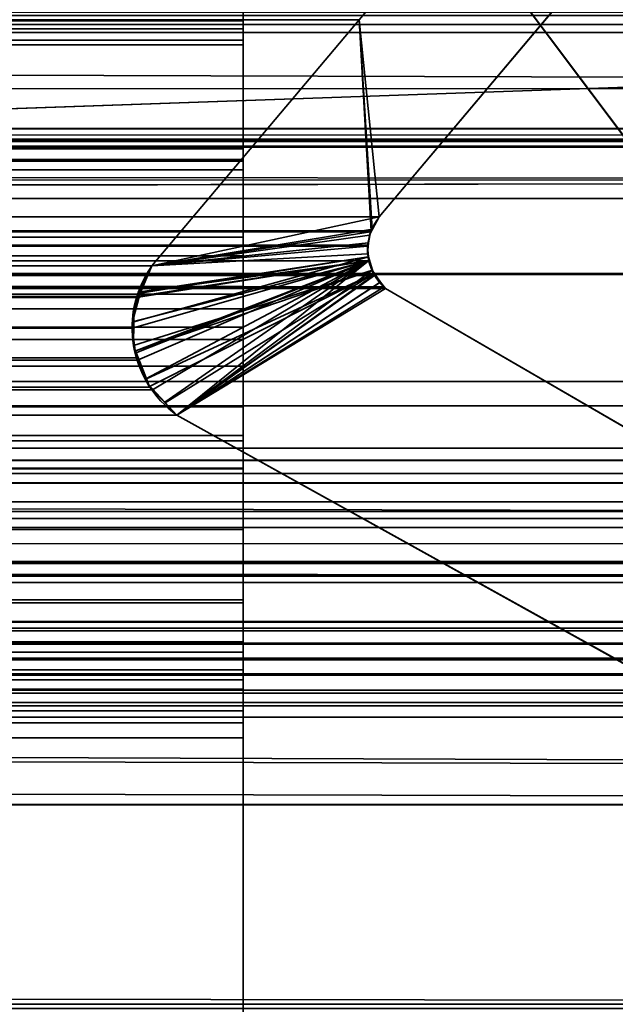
# Model space of a CAD drawing. Header units: millimetres. Extents: x -488 to 6688, y -115 to 115.
# Tile 375 of 656: x 297.07 to 299.55, y -4.06 to 0.05. Entities that reach past the tile are written whole.
import ezdxf

# ---------------------------------------------------------------- set-up
doc = ezdxf.new("R2010")
doc.units = ezdxf.units.MM
doc.layers.add('151', color=7, linetype='Continuous', true_color=0xffffff)

# ---------------------------------------------------------------- blocks, each defined once
blk = doc.blocks.new('UG_SURFACE_001')
at = {"layer": '151', "color": 252, "linetype": 'Continuous', "lineweight": 35}
for points in [[(487.5, -15, 2194.2501), (487.5, 115, 2194.2501), (-487.5, 115, 2194.2501), (-487.5, -15, 2194.2501)], [(-337.5, -15, 2044.25), (-337.5, 115, 2044.25), (337.5, 115, 2044.25), (337.5, -15, 2044.25)]]:
    blk.add_3dface(points, dxfattribs=at)
blk = doc.blocks.new('UG_SURFACE_007')
at = {"layer": '151', "color": 35, "linetype": 'Continuous', "lineweight": 35}
for points in [[(-308, -2), (-306, 0, 2), (306, 0, 2), (308, -2)], [(306.5, -8, 2017), (306, 0, 2017), (-306, 0, 2017), (-306.5, -8, 2017)], [(-306, 0, 2017), (306, 0, 2017), (306, 0, 2), (-306, 0, 2)], [(-308, -2), (306.5, -8), (-306.5, -8)], [(306.5, -8), (-308, -2), (308, -2)]]:
    blk.add_3dface(points, dxfattribs=at)
blk = doc.blocks.new('UG_SURFACE_025')
at = {"layer": '151', "color": 252, "linetype": 'Continuous', "lineweight": 35}
for points in [[(307.1372, 0.6349, 2017), (295.0085, 0.2114, 2017), (295.0295, -0.3882, 2017), (307.1581, 0.0353, 2017)], [(307.1581, 0.0353, 2), (295.0295, -0.3882, 2), (295.0085, 0.2114, 2), (307.1372, 0.6349, 2)], [(307.1581, 0.0353, 2017), (295.0295, -0.3882, 2017), (295.0295, -0.3882, 2), (307.1581, 0.0353, 2)]]:
    blk.add_3dface(points, dxfattribs=at)
blk = doc.blocks.new('UG_SURFACE_047')
at = {"layer": '151', "color": 7, "linetype": 'Continuous', "lineweight": 35}
for points in [[(312.1642, -0.2241, 2019.4142), (-312.175, 1.6459, 2019.4249), (-312.1673, -0.6973, 2019.4173)], [(312.1642, -0.2241, 2019.4142), (312.175, 1.6459, 2019.4249), (-312.175, 1.6459, 2019.4249)], [(299.0372, 0.7131, 2006.2871), (298.485, 0.0529, 2005.7349), (-298.485, 0.0529, 2005.7349), (-299.0372, 0.7131, 2006.2871)], [(298.485, 0.0529, 2005.7349), (299.0372, 0.7131, 2006.2871), (299.5073, 0.345, 2006.7573), (298.5689, -0.7697, 2005.8188)], [(-299.5073, 0.345, 2006.7573), (-298.5689, -0.7697, 2005.8188), (298.5689, -0.7697, 2005.8188), (299.5073, 0.345, 2006.7573)], [(308.5515, 0.1329, 2015.8014), (310.0084, -0.4009, 2017.2584), (-310.0084, -0.4009, 2017.2584), (-308.5515, 0.1329, 2015.8014)], [(-308.3325, 0.0564, 2015.5826), (308.3143, 0.0331, 2015.5642), (308.3673, 0.085, 2015.6174)], [(-308.3325, 0.0564, 2015.5826), (-308.3143, 0.0331, 2015.5642), (308.3143, 0.0331, 2015.5642)], [(305.5759, -1.0068, 2012.826), (-305.5759, -1.0068, 2012.826), (-307.2803, 0.071, 2014.5304), (307.2803, 0.071, 2014.5304)], [(298.485, 0.0529, 2005.7349), (297.6192, -0.975, 2004.8692), (-297.6192, -0.975, 2004.8692), (-298.485, 0.0529, 2005.7349)], [(298.5348, -0.8278, 2005.7847), (298.5323, -0.8321, 2005.7824), (297.6192, -0.975, 2004.8692), (298.485, 0.0529, 2005.7349)], [(298.485, 0.0529, 2005.7349), (298.5689, -0.7697, 2005.8188), (298.5348, -0.8278, 2005.7847)], [(-308.3143, 0.0331, 2015.5642), (-307.6033, -0.5625, 2014.8532), (307.6324, -0.6171, 2014.8823)], [(307.6324, -0.6171, 2014.8823), (307.9071, -0.4358, 2015.1572), (-308.3143, 0.0331, 2015.5642)], [(307.9071, -0.4358, 2015.1572), (308.3143, 0.0331, 2015.5642), (-308.3143, 0.0331, 2015.5642)], [(-312.1673, -0.6973, 2019.4173), (312.1944, -0.6927, 2019.4445), (312.1642, -0.2241, 2019.4142)], [(-310.3616, -0.4785, 2017.6115), (310.0084, -0.4009, 2017.2584), (310.3616, -0.4785, 2017.6115)], [(-310.3616, -0.4785, 2017.6115), (-310.0084, -0.4009, 2017.2584), (310.0084, -0.4009, 2017.2584)], [(311.2493, -2.0249, 2018.4994), (-311.2823, -2.2143, 2018.5323), (-311.1925, -0.4501, 2018.4426)], [(311.1925, -0.4501, 2018.4426), (-311.1925, -0.4501, 2018.4426), (-311.1875, -0.4483, 2018.4374), (311.1875, -0.4483, 2018.4374)], [(-311.1925, -0.4501, 2018.4426), (311.1925, -0.4501, 2018.4426), (311.2493, -2.0249, 2018.4994)], [(311.1875, -0.4483, 2018.4374), (-311.1875, -0.4483, 2018.4374), (-311.1807, -0.4459, 2018.4307)], [(-311.1807, -0.4459, 2018.4307), (-311.1767, -0.4461, 2018.4267), (311.1767, -0.4461, 2018.4267), (311.1807, -0.4459, 2018.4307)], [(311.1807, -0.4459, 2018.4307), (311.1875, -0.4483, 2018.4374), (-311.1807, -0.4459, 2018.4307)], [(311.1767, -0.4461, 2018.4267), (-311.1767, -0.4461, 2018.4267), (-311.1524, -0.4478, 2018.4023), (311.1524, -0.4478, 2018.4023)], [(311.1524, -0.4478, 2018.4023), (-311.1524, -0.4478, 2018.4023), (-311.0951, -0.4516, 2018.3451), (311.0951, -0.4516, 2018.3451)], [(311.0951, -0.4516, 2018.3451), (-311.0951, -0.4516, 2018.3451), (-311.0318, -0.4559, 2018.2817)], [(311.0318, -0.4559, 2018.2817), (311.0951, -0.4516, 2018.3451), (-311.0318, -0.4559, 2018.2817)], [(-311.0318, -0.4559, 2018.2817), (-310.4793, -0.4745, 2017.7293), (310.4793, -0.4745, 2017.7293), (311.0318, -0.4559, 2018.2817)], [(310.3616, -0.4785, 2017.6115), (-310.4793, -0.4745, 2017.7293), (-310.3616, -0.4785, 2017.6115)], [(310.3616, -0.4785, 2017.6115), (310.4793, -0.4745, 2017.7293), (-310.4793, -0.4745, 2017.7293)], [(307.6324, -0.6171, 2014.8823), (-307.6033, -0.5625, 2014.8532), (-306.1868, -1.749, 2013.4368)], [(307.6324, -0.6171, 2014.8823), (-306.1868, -1.749, 2013.4368), (-305.8874, -1.8177, 2013.1373)], [(-305.8874, -1.8177, 2013.1373), (305.86, -1.7861, 2013.1102), (307.6324, -0.6171, 2014.8823)], [(312.3484, -3.085, 2019.5985), (312.1944, -0.6927, 2019.4445), (-312.1673, -0.6973, 2019.4173)], [(312.3484, -3.085, 2019.5985), (-312.1673, -0.6973, 2019.4173), (-312.1649, -1.4257, 2019.4149)], [(298.5689, -0.7697, 2005.8188), (-298.5689, -0.7697, 2005.8188), (-298.5348, -0.8278, 2005.7847), (298.5348, -0.8278, 2005.7847)], [(298.5323, -0.8321, 2005.7824), (-298.5348, -0.8278, 2005.7847), (-298.5323, -0.8321, 2005.7824)], [(298.5323, -0.8321, 2005.7824), (298.5348, -0.8278, 2005.7847), (-298.5348, -0.8278, 2005.7847)], [(-298.5323, -0.8321, 2005.7824), (298.5201, -0.8888, 2005.77), (298.5323, -0.8321, 2005.7824)], [(-298.5323, -0.8321, 2005.7824), (-298.5201, -0.8888, 2005.77), (298.5201, -0.8888, 2005.77)], [(298.5323, -0.8321, 2005.7824), (298.5201, -0.8888, 2005.77), (298.5193, -0.8922, 2005.7693), (297.6192, -0.975, 2004.8692)], [(298.5243, -0.9536, 2005.7743), (-298.5193, -0.8922, 2005.7693), (-298.524, -0.9529, 2005.774)], [(298.524, -0.9529, 2005.774), (-298.5201, -0.8888, 2005.77), (-298.5193, -0.8922, 2005.7693)], [(298.524, -0.9529, 2005.774), (298.5193, -0.8922, 2005.7693), (-298.5201, -0.8888, 2005.77)], [(298.5193, -0.8922, 2005.7693), (298.5201, -0.8888, 2005.77), (-298.5201, -0.8888, 2005.77)], [(-298.5193, -0.8922, 2005.7693), (298.5243, -0.9536, 2005.7743), (298.524, -0.9529, 2005.774)], [(297.5568, -1.1026, 2004.8068), (297.6192, -0.975, 2004.8692), (298.5193, -0.8922, 2005.7693), (298.524, -0.9529, 2005.774)], [(298.5469, -1.012, 2005.7969), (-298.5243, -0.9536, 2005.7743), (-298.5469, -1.012, 2005.7969)], [(-298.524, -0.9529, 2005.774), (-298.5243, -0.9536, 2005.7743), (298.5243, -0.9536, 2005.7743)], [(298.5469, -1.012, 2005.7969), (298.5243, -0.9536, 2005.7743), (-298.5243, -0.9536, 2005.7743)], [(-297.5621, -1.0846, 2004.812), (-297.6192, -0.975, 2004.8692), (297.6192, -0.975, 2004.8692)], [(-297.5621, -1.0846, 2004.812), (297.6192, -0.975, 2004.8692), (297.5568, -1.1026, 2004.8068)], [(298.524, -0.9529, 2005.774), (297.5371, -1.234, 2004.787), (297.5366, -1.2303, 2004.7865), (297.5551, -1.106, 2004.8051)], [(298.524, -0.9529, 2005.774), (297.559, -1.3684, 2004.8089), (297.5543, -1.3584, 2004.8044), (297.5371, -1.234, 2004.787)], [(297.5551, -1.106, 2004.8051), (297.5568, -1.1026, 2004.8068), (298.524, -0.9529, 2005.774)], [(297.6219, -1.4919, 2004.8718), (297.6108, -1.4805, 2004.8609), (297.559, -1.3684, 2004.8089), (298.524, -0.9529, 2005.774)], [(298.524, -0.9529, 2005.774), (298.5243, -0.9536, 2005.7743), (297.7236, -1.597, 2004.9736), (297.6219, -1.4919, 2004.8718)], [(298.5243, -0.9536, 2005.7743), (298.5469, -1.012, 2005.7969), (297.7236, -1.597, 2004.9736)], [(-304.8632, -1.4574, 2012.1131), (-305.5759, -1.0068, 2012.826), (305.5759, -1.0068, 2012.826)], [(-304.8632, -1.4574, 2012.1131), (305.5759, -1.0068, 2012.826), (304.8632, -1.4574, 2012.1131)], [(298.5492, -1.0148, 2005.7993), (-298.5492, -1.0148, 2005.7993), (-298.5889, -1.0623, 2005.8389), (298.5889, -1.0623, 2005.8389)], [(-298.5469, -1.012, 2005.7969), (-298.5492, -1.0148, 2005.7993), (298.5492, -1.0148, 2005.7993)], [(-298.5469, -1.012, 2005.7969), (298.5492, -1.0148, 2005.7993), (298.5469, -1.012, 2005.7969)], [(297.7236, -1.597, 2004.9736), (298.5469, -1.012, 2005.7969), (298.5492, -1.0148, 2005.7993)], [(298.5492, -1.0148, 2005.7993), (298.5889, -1.0623, 2005.8389), (297.7236, -1.597, 2004.9736)], [(298.5889, -1.0623, 2005.8389), (-298.5889, -1.0623, 2005.8389), (-298.5944, -1.0688, 2005.8444), (298.5944, -1.0688, 2005.8444)], [(298.5889, -1.0623, 2005.8389), (298.5944, -1.0688, 2005.8444), (297.7236, -1.597, 2004.9736)], [(-298.5944, -1.0688, 2005.8444), (-300.7098, -2.2961, 2007.9598), (300.7098, -2.2961, 2007.9598), (298.5944, -1.0688, 2005.8444)], [(297.5568, -1.1026, 2004.8068), (-297.5585, -1.103, 2004.8084), (-297.5621, -1.0846, 2004.812)], [(-297.5371, -1.2125, 2004.787), (-297.5585, -1.103, 2004.8084), (297.5568, -1.1026, 2004.8068)], [(297.5551, -1.106, 2004.8051), (-297.5391, -1.2336, 2004.7891), (-297.5371, -1.2125, 2004.787)], [(297.5551, -1.106, 2004.8051), (297.5366, -1.2303, 2004.7865), (-297.5391, -1.2336, 2004.7891)], [(-297.5371, -1.2125, 2004.787), (297.5568, -1.1026, 2004.8068), (297.5551, -1.106, 2004.8051)], [(298.5944, -1.0688, 2005.8444), (300.7098, -2.2961, 2007.9598), (305.1005, -5.6975, 2012.3506), (297.7236, -1.597, 2004.9736)], [(297.5366, -1.2303, 2004.7865), (297.5371, -1.234, 2004.787), (-297.5391, -1.2336, 2004.7891)], [(-297.5491, -1.3388, 2004.7991), (-297.5391, -1.2336, 2004.7891), (297.5371, -1.234, 2004.787)], [(-297.5491, -1.3388, 2004.7991), (297.5371, -1.234, 2004.787), (297.5543, -1.3584, 2004.8044)], [(297.5543, -1.3584, 2004.8044), (-297.5609, -1.3669, 2004.8108), (-297.5491, -1.3388, 2004.7991)], [(-297.6033, -1.4686, 2004.8532), (-297.5609, -1.3669, 2004.8108), (297.559, -1.3684, 2004.8089)], [(-297.6033, -1.4686, 2004.8532), (297.559, -1.3684, 2004.8089), (297.6108, -1.4805, 2004.8609)], [(297.5543, -1.3584, 2004.8044), (297.559, -1.3684, 2004.8089), (-297.5609, -1.3669, 2004.8108)], [(-312.1649, -1.4257, 2019.4149), (-312.375, -3.1926, 2019.6249), (312.4011, -3.2235, 2019.6512)], [(-312.1649, -1.4257, 2019.4149), (312.4011, -3.2235, 2019.6512), (312.3484, -3.085, 2019.5985)], [(304.8632, -1.4574, 2012.1131), (303.6848, -1.5583, 2010.9348), (-303.6848, -1.5583, 2010.9348), (-304.8632, -1.4574, 2012.1131)], [(297.6108, -1.4805, 2004.8609), (-297.6231, -1.4898, 2004.873), (-297.6033, -1.4686, 2004.8532)], [(-297.7236, -1.597, 2004.9736), (-297.6231, -1.4898, 2004.873), (297.6219, -1.4919, 2004.8718)], [(297.6219, -1.4919, 2004.8718), (297.7236, -1.597, 2004.9736), (-297.7236, -1.597, 2004.9736)], [(297.6108, -1.4805, 2004.8609), (297.6219, -1.4919, 2004.8718), (-297.6231, -1.4898, 2004.873)], [(301.6124, -1.7357, 2008.8625), (-301.6124, -1.7357, 2008.8625), (-303.6848, -1.5583, 2010.9348), (303.6848, -1.5583, 2010.9348)], [(297.7236, -1.597, 2004.9736), (305.1005, -5.6975, 2012.3506), (-305.1005, -5.6975, 2012.3506), (-297.7236, -1.597, 2004.9736)], [(-301.3717, -1.7752, 2008.6217), (-301.6124, -1.7357, 2008.8625), (301.6124, -1.7357, 2008.8625)], [(301.6124, -1.7357, 2008.8625), (301.3734, -1.7859, 2008.6234), (-301.3717, -1.7752, 2008.6217)], [(305.3267, -2.138, 2012.5766), (305.86, -1.7861, 2013.1102), (-305.8874, -1.8177, 2013.1373)], [(-301.1837, -1.8061, 2008.4336), (-301.3717, -1.7752, 2008.6217), (301.3734, -1.7859, 2008.6234)], [(-301.1837, -1.8061, 2008.4336), (301.3734, -1.7859, 2008.6234), (301.1126, -1.8407, 2008.3625)], [(301.1126, -1.8407, 2008.3625), (-301.1174, -1.8549, 2008.3673), (-301.1837, -1.8061, 2008.4336)], [(-305.8874, -1.8177, 2013.1373), (-303.8561, -2.2835, 2011.106), (303.8708, -2.267, 2011.1208)], [(303.8708, -2.267, 2011.1208), (305.3267, -2.138, 2012.5766), (-305.8874, -1.8177, 2013.1373)], [(301.1126, -1.8407, 2008.3625), (301.1123, -1.841, 2008.3623), (-301.1174, -1.8549, 2008.3673)], [(-301.1174, -1.8549, 2008.3673), (301.1123, -1.841, 2008.3623), (301.0556, -1.8808, 2008.3055)], [(301.0556, -1.8808, 2008.3055), (-301.0614, -1.8961, 2008.3113), (-301.1174, -1.8549, 2008.3673)], [(-300.8627, -2.0424, 2008.1127), (-301.0614, -1.8961, 2008.3113), (301.0556, -1.8808, 2008.3055)], [(-300.8627, -2.0424, 2008.1127), (301.0556, -1.8808, 2008.3055), (300.9447, -1.9589, 2008.1947)], [(300.9447, -1.9589, 2008.1947), (-300.8545, -2.056, 2008.1046), (-300.8627, -2.0424, 2008.1127)], [(300.9447, -1.9589, 2008.1947), (300.8613, -2.067, 2008.1112), (-300.8545, -2.056, 2008.1046)], [(311.2493, -2.0249, 2018.4994), (311.2903, -2.2084, 2018.5404), (-311.2823, -2.2143, 2018.5323)], [(-300.8545, -2.056, 2008.1046), (300.8613, -2.067, 2008.1112), (300.7455, -2.217, 2007.9954)], [(300.7455, -2.217, 2007.9954), (-300.7098, -2.2961, 2007.9598), (-300.8545, -2.056, 2008.1046)], [(-311.2858, -2.283, 2018.5359), (311.2903, -2.2084, 2018.5404), (311.755, -4.2885, 2019.0051)], [(-311.2858, -2.283, 2018.5359), (-311.2823, -2.2143, 2018.5323), (311.2903, -2.2084, 2018.5404)], [(300.7455, -2.217, 2007.9954), (300.7098, -2.2961, 2007.9598), (-300.7098, -2.2961, 2007.9598)], [(311.755, -4.2885, 2019.0051), (-311.8236, -4.4661, 2019.0735), (-311.2858, -2.283, 2018.5359)], [(303.8708, -2.267, 2011.1208), (-303.8561, -2.2835, 2011.106), (-302.6424, -2.5618, 2009.8925)], [(303.8708, -2.267, 2011.1208), (-302.6424, -2.5618, 2009.8925), (-301.7144, -2.4582, 2008.9643)], [(-301.7144, -2.4582, 2008.9643), (301.7144, -2.4582, 2008.9643), (303.8708, -2.267, 2011.1208)], [(-301.7144, -2.4582, 2008.9643), (-301.7074, -2.4629, 2008.9574), (301.7071, -2.4622, 2008.9571)], [(301.7071, -2.4622, 2008.9571), (301.7144, -2.4582, 2008.9643), (-301.7144, -2.4582, 2008.9643)], [(301.6625, -2.4864, 2008.9126), (301.7071, -2.4622, 2008.9571), (-301.7074, -2.4629, 2008.9574)], [(301.6625, -2.4864, 2008.9126), (-301.7074, -2.4629, 2008.9574), (-301.6528, -2.4997, 2008.9028)], [(-301.6528, -2.4997, 2008.9028), (301.6525, -2.4975, 2008.9025), (301.6625, -2.4864, 2008.9126)], [(301.6525, -2.4975, 2008.9025), (-301.6528, -2.4997, 2008.9028), (-301.631, -2.5143, 2008.8811)], [(-301.631, -2.5143, 2008.8811), (301.6059, -2.549, 2008.8561), (301.6525, -2.4975, 2008.9025)], [(-301.631, -2.5143, 2008.8811), (-301.6072, -2.5504, 2008.8573), (301.6059, -2.549, 2008.8561)], [(301.6019, -2.5535, 2008.852), (301.6059, -2.549, 2008.8561), (-301.6072, -2.5504, 2008.8573)], [(301.6019, -2.5535, 2008.852), (-301.6072, -2.5504, 2008.8573), (-301.5907, -2.5754, 2008.8406)], [(-301.5907, -2.5754, 2008.8406), (301.5792, -2.6116, 2008.8291), (301.6019, -2.5535, 2008.852)], [(-301.5907, -2.5754, 2008.8406), (-301.5804, -2.612, 2008.8303), (301.5792, -2.6116, 2008.8291)], [(301.5763, -2.6191, 2008.8263), (301.5792, -2.6116, 2008.8291), (-301.5804, -2.612, 2008.8303)], [(301.5763, -2.6191, 2008.8263), (-301.5804, -2.612, 2008.8303), (-301.5729, -2.639, 2008.8229)], [(-301.5729, -2.639, 2008.8229), (301.5722, -2.6769, 2008.8222), (301.5763, -2.6191, 2008.8263)], [(-301.5729, -2.639, 2008.8229), (-301.5736, -2.6767, 2008.8236), (301.5722, -2.6769, 2008.8222)], [(-301.5742, -2.7028, 2008.8241), (-301.5859, -2.7456, 2008.8358), (301.5859, -2.7456, 2008.8358)], [(301.5718, -2.6826, 2008.8217), (-301.5736, -2.6767, 2008.8236), (-301.5742, -2.7028, 2008.8241)], [(-301.5742, -2.7028, 2008.8241), (301.5859, -2.7456, 2008.8358), (301.5718, -2.6826, 2008.8217)], [(301.5718, -2.6826, 2008.8217), (301.5722, -2.6769, 2008.8222), (-301.5736, -2.6767, 2008.8236)], [(-301.5859, -2.7456, 2008.8358), (-301.5928, -2.7573, 2008.8427), (301.5925, -2.7578, 2008.8425)], [(301.5925, -2.7578, 2008.8425), (301.5859, -2.7456, 2008.8358), (-301.5859, -2.7456, 2008.8358)], [(301.6139, -2.7971, 2008.8639), (-301.5928, -2.7573, 2008.8427), (-301.624, -2.8099, 2008.8739)], [(301.6139, -2.7971, 2008.8639), (301.5925, -2.7578, 2008.8425), (-301.5928, -2.7573, 2008.8427)], [(-301.6276, -2.8129, 2008.8775), (-301.6818, -2.8582, 2008.9319), (301.6825, -2.8586, 2008.9326)], [(-301.624, -2.8099, 2008.8739), (-301.6276, -2.8129, 2008.8775), (301.6287, -2.8104, 2008.8787)], [(301.6825, -2.8586, 2008.9326), (301.6287, -2.8104, 2008.8787), (-301.6276, -2.8129, 2008.8775)], [(-301.624, -2.8099, 2008.8739), (301.6287, -2.8104, 2008.8787), (301.6139, -2.7971, 2008.8639)], [(305.4683, -5.0486, 2012.7182), (301.6825, -2.8586, 2008.9326), (-301.6825, -2.8586, 2008.9326), (-305.4683, -5.0486, 2012.7182)], [(-301.6818, -2.8582, 2008.9319), (-301.6825, -2.8586, 2008.9326), (301.6825, -2.8586, 2008.9326)], [(-312.375, -3.1926, 2019.6249), (-312.3904, -3.2315, 2019.6404), (312.4011, -3.2235, 2019.6512)], [(-312.3904, -3.2315, 2019.6404), (-312.7183, -4.0566, 2019.9683), (312.7183, -4.0566, 2019.9683)], [(312.7183, -4.0566, 2019.9683), (312.4011, -3.2235, 2019.6512), (-312.3904, -3.2315, 2019.6404)], [(312.7183, -4.0566, 2019.9683), (-312.7183, -4.0566, 2019.9683), (-312.7246, -4.0742, 2019.9747), (312.7246, -4.0742, 2019.9747)]]:
    blk.add_3dface(points, dxfattribs=at)
blk = doc.blocks.new('UG_SURFACE_048')
at = {"layer": '151', "color": 7, "linetype": 'Continuous', "lineweight": 35}
for points in [[(299.0372, 0.7131, -10.75), (298.485, 0.0529, -10.75), (298.485, 0.0529, 2005.7349), (299.0372, 0.7131, 2006.2871)], [(298.485, 0.0529, -10.75), (299.0372, 0.7131, -10.75), (299.5073, 0.345, -10.75), (298.5689, -0.7697, -10.75)], [(298.5689, -0.7697, 2005.8188), (299.5073, 0.345, 2006.7573), (299.0372, 0.7131, 2006.2871), (298.485, 0.0529, 2005.7349)], [(299.5073, 0.345, 2006.7573), (298.5689, -0.7697, 2005.8188), (298.5689, -0.7697, -10.75), (299.5073, 0.345, -10.75)], [(298.485, 0.0529, -10.75), (297.6192, -0.975, -10.75), (297.6192, -0.975, 2004.8692), (298.485, 0.0529, 2005.7349)], [(298.5689, -0.7697, -10.75), (297.6192, -0.975, -10.75), (298.485, 0.0529, -10.75)], [(298.485, 0.0529, 2005.7349), (297.6192, -0.975, 2004.8692), (298.5323, -0.8321, 2005.7824), (298.5385, -0.8215, 2005.7886)], [(298.5385, -0.8215, 2005.7886), (298.5689, -0.7697, 2005.8188), (298.485, 0.0529, 2005.7349)], [(297.6192, -0.975, -10.75), (298.5689, -0.7697, -10.75), (298.5407, -0.822, -10.75)], [(298.5689, -0.7697, -10.75), (298.5689, -0.7697, 2005.8188), (298.5385, -0.8215, 2005.7886)], [(298.5385, -0.8215, 2005.7886), (298.5407, -0.822, -10.75), (298.5689, -0.7697, -10.75)], [(298.5407, -0.822, -10.75), (298.5385, -0.8215, 2005.7886), (298.5323, -0.8321, 2005.7824)], [(298.5407, -0.822, -10.75), (298.5274, -0.8466, -10.75), (297.6192, -0.975, -10.75)], [(298.5222, -0.8789, 2005.7721), (298.5323, -0.8321, 2005.7824), (297.6192, -0.975, 2004.8692)], [(297.6192, -0.975, -10.75), (298.5274, -0.8466, -10.75), (298.5242, -0.8786, -10.75)], [(298.5323, -0.8321, 2005.7824), (298.5222, -0.8789, 2005.7721), (298.5242, -0.8786, -10.75)], [(298.5323, -0.8321, 2005.7824), (298.5242, -0.8786, -10.75), (298.5274, -0.8466, -10.75)], [(298.5323, -0.8321, 2005.7824), (298.5274, -0.8466, -10.75), (298.5407, -0.822, -10.75)], [(298.5228, -0.9367, 2005.7728), (298.5193, -0.8922, 2005.7693), (297.6192, -0.975, 2004.8692), (297.5621, -1.0846, 2004.812)], [(298.5242, -0.8786, -10.75), (298.5196, -0.9246, -10.75), (297.6192, -0.975, -10.75)], [(297.6192, -0.975, 2004.8692), (298.5193, -0.8922, 2005.7693), (298.5222, -0.8789, 2005.7721)], [(298.5196, -0.9246, -10.75), (298.5222, -0.8789, 2005.7721), (298.5193, -0.8922, 2005.7693)], [(298.5193, -0.8922, 2005.7693), (298.5232, -0.9363, -10.75), (298.5196, -0.9246, -10.75)], [(298.5193, -0.8922, 2005.7693), (298.5228, -0.9367, 2005.7728), (298.5232, -0.9363, -10.75)], [(298.5196, -0.9246, -10.75), (298.5242, -0.8786, -10.75), (298.5222, -0.8789, 2005.7721)], [(298.5232, -0.9363, -10.75), (298.5401, -0.9931, -10.75), (297.5428, -1.3076, -10.75), (297.5444, -1.2081, -10.75)], [(298.5232, -0.9363, -10.75), (297.5444, -1.2081, -10.75), (297.5455, -1.1443, -10.75), (297.57, -1.0882, -10.75)], [(298.524, -0.9529, 2005.774), (298.5228, -0.9367, 2005.7728), (297.5621, -1.0846, 2004.812), (297.5621, -1.0847, 2004.812)], [(297.57, -1.0882, -10.75), (297.6192, -0.975, -10.75), (298.5196, -0.9246, -10.75), (298.5232, -0.9363, -10.75)], [(298.5401, -0.9931, -10.75), (298.5232, -0.9363, -10.75), (298.5228, -0.9367, 2005.7728)], [(298.5228, -0.9367, 2005.7728), (298.524, -0.9529, 2005.774), (298.5401, -0.9931, -10.75)], [(298.524, -0.9529, 2005.774), (297.5379, -1.2083, 2004.7879), (297.5371, -1.2125, 2004.787), (297.5484, -1.3309, 2004.7984)], [(297.5621, -1.0847, 2004.812), (297.5379, -1.2083, 2004.7879), (298.524, -0.9529, 2005.774)], [(297.5484, -1.3309, 2004.7984), (297.5491, -1.3388, 2004.7991), (298.524, -0.9529, 2005.774)], [(298.524, -0.9529, 2005.774), (297.5491, -1.3388, 2004.7991), (297.5938, -1.4458, 2004.8437)], [(297.6192, -0.975, -10.75), (297.57, -1.0882, -10.75), (297.5621, -1.0847, 2004.812)], [(297.5621, -1.0847, 2004.812), (297.5621, -1.0846, 2004.812), (297.6192, -0.975, -10.75)], [(297.5621, -1.0846, 2004.812), (297.6192, -0.975, 2004.8692), (297.6192, -0.975, -10.75)], [(297.5938, -1.4458, 2004.8437), (297.6033, -1.4686, 2004.8532), (297.6739, -1.544, 2004.9238), (298.524, -0.9529, 2005.774)], [(297.6739, -1.544, 2004.9238), (297.7236, -1.597, 2004.9736), (298.5393, -0.9925, 2005.7893), (298.524, -0.9529, 2005.774)], [(298.524, -0.9529, 2005.774), (298.5393, -0.9925, 2005.7893), (298.5401, -0.9931, -10.75)], [(297.5513, -1.3296, -10.75), (297.5428, -1.3076, -10.75), (298.5401, -0.9931, -10.75)], [(297.5966, -1.4458, -10.75), (297.5513, -1.3296, -10.75), (298.5401, -0.9931, -10.75), (298.5445, -1.0077, -10.75)], [(298.5445, -1.0077, -10.75), (297.609, -1.4777, -10.75), (297.5966, -1.4458, -10.75)], [(297.6752, -1.5466, -10.75), (297.609, -1.4777, -10.75), (298.5445, -1.0077, -10.75)], [(298.5445, -1.0077, -10.75), (298.5735, -1.0432, -10.75), (297.7236, -1.597, -10.75), (297.6752, -1.5466, -10.75)], [(297.7236, -1.597, 2004.9736), (298.5469, -1.012, 2005.7969), (298.5393, -0.9925, 2005.7893)], [(298.5724, -1.0425, 2005.8224), (298.5469, -1.012, 2005.7969), (297.7236, -1.597, 2004.9736)], [(298.5735, -1.0432, -10.75), (298.5445, -1.0077, -10.75), (298.5393, -0.9925, 2005.7893)], [(298.5393, -0.9925, 2005.7893), (298.5469, -1.012, 2005.7969), (298.5735, -1.0432, -10.75)], [(298.5445, -1.0077, -10.75), (298.5401, -0.9931, -10.75), (298.5393, -0.9925, 2005.7893)], [(298.5469, -1.012, 2005.7969), (298.5724, -1.0425, 2005.8224), (298.5735, -1.0432, -10.75)], [(297.7236, -1.597, 2004.9736), (298.5944, -1.0688, 2005.8444), (298.5724, -1.0425, 2005.8224)], [(298.5735, -1.0432, -10.75), (298.5944, -1.0688, -10.75), (297.7236, -1.597, -10.75)], [(298.5944, -1.0688, -10.75), (298.5735, -1.0432, -10.75), (298.5724, -1.0425, 2005.8224)], [(298.5724, -1.0425, 2005.8224), (298.5944, -1.0688, 2005.8444), (298.5944, -1.0688, -10.75)], [(297.5379, -1.2083, 2004.7879), (297.5621, -1.0847, 2004.812), (297.57, -1.0882, -10.75)], [(297.57, -1.0882, -10.75), (297.5455, -1.1443, -10.75), (297.5379, -1.2083, 2004.7879)], [(298.5944, -1.0688, -10.75), (300.7098, -2.2961, -10.75), (305.1005, -5.6975, -10.75), (297.7236, -1.597, -10.75)], [(297.7236, -1.597, 2004.9736), (305.1005, -5.6975, 2012.3506), (300.7098, -2.2961, 2007.9598), (298.5944, -1.0688, 2005.8444)], [(298.5944, -1.0688, 2005.8444), (300.7098, -2.2961, 2007.9598), (300.7098, -2.2961, -10.75), (298.5944, -1.0688, -10.75)], [(297.5455, -1.1443, -10.75), (297.5444, -1.2081, -10.75), (297.5379, -1.2083, 2004.7879)], [(297.5371, -1.2125, 2004.787), (297.5444, -1.2081, -10.75), (297.5428, -1.3076, -10.75)], [(297.5371, -1.2125, 2004.787), (297.5379, -1.2083, 2004.7879), (297.5444, -1.2081, -10.75)], [(297.5428, -1.3076, -10.75), (297.5484, -1.3309, 2004.7984), (297.5371, -1.2125, 2004.787)], [(297.5428, -1.3076, -10.75), (297.5513, -1.3296, -10.75), (297.5484, -1.3309, 2004.7984)], [(297.5491, -1.3388, 2004.7991), (297.5484, -1.3309, 2004.7984), (297.5513, -1.3296, -10.75)], [(297.5491, -1.3388, 2004.7991), (297.5513, -1.3296, -10.75), (297.5966, -1.4458, -10.75)], [(297.5966, -1.4458, -10.75), (297.5938, -1.4458, 2004.8437), (297.5491, -1.3388, 2004.7991)], [(297.6033, -1.4686, 2004.8532), (297.5938, -1.4458, 2004.8437), (297.5966, -1.4458, -10.75)], [(297.6033, -1.4686, 2004.8532), (297.5966, -1.4458, -10.75), (297.609, -1.4777, -10.75)], [(297.6752, -1.5466, -10.75), (297.6739, -1.544, 2004.9238), (297.6033, -1.4686, 2004.8532)], [(297.6033, -1.4686, 2004.8532), (297.609, -1.4777, -10.75), (297.6752, -1.5466, -10.75)], [(297.7236, -1.597, -10.75), (297.7236, -1.597, 2004.9736), (297.6739, -1.544, 2004.9238)], [(297.6739, -1.544, 2004.9238), (297.6752, -1.5466, -10.75), (297.7236, -1.597, -10.75)], [(297.7236, -1.597, -10.75), (305.1005, -5.6975, -10.75), (305.1005, -5.6975, 2012.3506), (297.7236, -1.597, 2004.9736)]]:
    blk.add_3dface(points, dxfattribs=at)
blk = doc.blocks.new('UG_SURFACE_049')
at = {"layer": '151', "color": 252, "linetype": 'Continuous', "lineweight": 35}
for points in [[(-297, 3.0145, -9.75), (-312, 3.0145, -9.75), (-312, -16.9528, -9.75), (312, -16.9528, -9.75)], [(297, 3.0145, -10.75), (312, 3.0145, -10.75), (312, -16.9528, -10.75), (-312, -16.9528, -10.75)], [(297, 3.0145, -9.75), (-297, 3.0145, -9.75), (312, -16.9528, -9.75)], [(312, -16.9528, -9.75), (312, 3.0145, -9.75), (297, 3.0145, -9.75)]]:
    blk.add_3dface(points, dxfattribs=at)
blk = doc.blocks.new('UG_SURFACE_053')
at = {"layer": '151', "color": 206, "linetype": 'Continuous', "lineweight": 35}
for points in [[(298, 0.9116, -6.8734), (298, 0.9176, -6.8292), (298, 0.0485, -6.9763), (298, 0.0475, -7.0515)], [(298, 0.0485, -6.9763), (298, 0.9176, -6.8292), (298, 0.8955, -6.6605), (298, 0.8102, -6.5192)], [(298, 0.0475, -7.0515), (298, -0.4863, -8.5084), (298, 0.2096, -8.7899), (298, 0.9116, -6.8734)], [(298, 0.8102, -6.5192), (298, 0.6719, -6.4214), (298, 0.0154, -6.8853), (298, 0.0485, -6.9763)], [(-298, -0.538, -5.2172), (298, -0.538, -5.2172), (298, 0.6719, -6.4214), (-298, 0.6719, -6.4214)], [(298, 0.6719, -6.4214), (298, -0.538, -5.2172), (298, -1.2819, -5.5519), (298, -0.0523, -6.8143)], [(298, -0.0523, -6.8143), (298, 0.0154, -6.8853), (298, 0.6719, -6.4214)], [(-298, -0.0325, 3.015), (298, -0.0325, 3.015), (298, 0.6277, 2.4628), (-298, 0.6277, 2.4628)], [(298, -0.8551, 2.9311), (298, 0.2595, 1.9927), (298, 0.6277, 2.4628), (298, -0.0325, 3.015)], [(298, -0.5356, -9.6926), (298, 0.3065, -10.6752), (298, 0.5332, -9.5797), (298, 0.3152, -9.3599)], [(-298, 0.3065, -10.6752), (298, 0.3065, -10.6752), (298, -2.7028, -10.7598), (-298, -2.7028, -10.7598)], [(298, 0.3152, -9.3599), (298, 0.209, -9.1029), (298, -0.5736, -9.1647), (298, -0.53, -9.6681)], [(298, -0.53, -9.6681), (298, -0.533, -9.6874), (298, 0.3152, -9.3599)], [(298, -0.533, -9.6874), (298, -0.5356, -9.6926), (298, 0.3152, -9.3599)], [(298, -2.7028, -10.7598), (298, 0.3065, -10.6752), (298, -0.5356, -9.6926), (298, -2.3685, -9.7858)], [(-298, 0.2595, 1.9927), (298, 0.2595, 1.9927), (298, -0.8551, 2.9311), (-298, -0.8551, 2.9311)], [(298, -0.4863, -8.5084), (298, -0.5736, -9.1647), (298, 0.209, -9.1029), (298, 0.2096, -8.7899)], [(-298, 0.0485, -6.9763), (298, 0.0485, -6.9763), (298, 0.0154, -6.8853), (-298, 0.0154, -6.8853)], [(-298, 0.0475, -7.0515), (298, 0.0475, -7.0515), (298, 0.0485, -6.9763), (-298, 0.0485, -6.9763)], [(-298, -0.4863, -8.5084), (298, -0.4863, -8.5084), (298, 0.0475, -7.0515), (-298, 0.0475, -7.0515)], [(-298, 0.0154, -6.8853), (298, 0.0154, -6.8853), (298, -0.0523, -6.8143), (-298, -0.0523, -6.8143)], [(-298, -1.0605, 3.8808), (298, -1.0605, 3.8808), (298, -0.0325, 3.015), (-298, -0.0325, 3.015)], [(298, -0.0325, 3.015), (298, -1.0605, 3.8808), (298, -0.8551, 2.9311)], [(-298, -0.0523, -6.8143), (298, -0.0523, -6.8143), (298, -1.2819, -5.5519), (-298, -1.2819, -5.5519)], [(-298, -0.5736, -9.1647), (298, -0.5736, -9.1647), (298, -0.4863, -8.5084), (-298, -0.4863, -8.5084)], [(-298, -0.53, -9.6681), (298, -0.53, -9.6681), (298, -0.5736, -9.1647), (-298, -0.5736, -9.1647)], [(-298, -0.533, -9.6874), (298, -0.533, -9.6874), (298, -0.53, -9.6681), (-298, -0.53, -9.6681)], [(-298, -0.5356, -9.6926), (298, -0.5356, -9.6926), (298, -0.533, -9.6874), (-298, -0.533, -9.6874)], [(-298, -2.3685, -9.7858), (298, -2.3685, -9.7858), (298, -0.5356, -9.6926), (-298, -0.5356, -9.6926)], [(-298, -1.7047, -2.8275), (298, -1.7047, -2.8275), (298, -0.538, -5.2172), (-298, -0.538, -5.2172)], [(298, -0.538, -5.2172), (298, -1.7047, -2.8275), (298, -2.4623, -3.0441), (298, -1.2819, -5.5519)], [(-298, -0.8551, 2.9311), (298, -0.8551, 2.9311), (298, -0.932, 2.9726), (-298, -0.932, 2.9726)], [(298, -1.0605, 3.8808), (298, -0.932, 2.9726), (298, -0.8551, 2.9311)], [(-298, -0.932, 2.9726), (298, -0.932, 2.9726), (298, -1.01, 2.9803), (-298, -1.01, 2.9803)], [(298, -1.01, 2.9803), (298, -0.932, 2.9726), (298, -1.0605, 3.8808)], [(-298, -1.01, 2.9803), (298, -1.01, 2.9803), (298, -1.0931, 2.9555), (-298, -1.0931, 2.9555)], [(298, -1.0931, 2.9555), (298, -1.01, 2.9803), (298, -1.0605, 3.8808), (298, -1.2297, 3.9545)], [(-298, -1.2297, 3.9545), (298, -1.2297, 3.9545), (298, -1.0605, 3.8808), (-298, -1.0605, 3.8808)], [(-298, -1.0931, 2.9555), (298, -1.0931, 2.9555), (298, -1.1543, 2.9056), (-298, -1.1543, 2.9056)], [(298, -1.2297, 3.9545), (298, -1.3931, 3.9572), (298, -1.0931, 2.9555)], [(298, -1.3931, 3.9572), (298, -1.5631, 3.891), (298, -1.0931, 2.9555)], [(298, -1.1543, 2.9056), (298, -1.0931, 2.9555), (298, -1.5631, 3.891), (298, -1.6824, 3.7764)], [(-298, -1.1543, 2.9056), (298, -1.1543, 2.9056), (298, -2.3815, 0.7902), (-298, -2.3815, 0.7902)], [(298, -1.6824, 3.7764), (298, -5.7829, -3.6005), (298, -2.3815, 0.7902), (298, -1.1543, 2.9056)], [(-298, -1.3931, 3.9572), (298, -1.3931, 3.9572), (298, -1.2297, 3.9545), (-298, -1.2297, 3.9545)], [(-298, -1.2819, -5.5519), (298, -1.2819, -5.5519), (298, -2.4623, -3.0441), (-298, -2.4623, -3.0441)], [(-298, -1.5631, 3.891), (298, -1.5631, 3.891), (298, -1.3931, 3.9572), (-298, -1.3931, 3.9572)], [(-298, -1.6824, 3.7764), (298, -1.6824, 3.7764), (298, -1.5631, 3.891), (-298, -1.5631, 3.891)], [(-298, -5.7829, -3.6005), (298, -5.7829, -3.6005), (298, -1.6824, 3.7764), (-298, -1.6824, 3.7764)], [(-298, -1.8212, -0.1124), (298, -1.8212, -0.1124), (298, -1.7047, -2.8275), (-298, -1.7047, -2.8275)], [(298, -2.5436, -0.2144), (298, -2.4623, -3.0441), (298, -1.7047, -2.8275), (298, -1.8212, -0.1124)], [(-298, -1.8182, -0.0536), (298, -1.8182, -0.0536), (298, -1.8212, -0.1124), (-298, -1.8212, -0.1124)], [(-298, -1.8797, 0.2879), (298, -1.8797, 0.2879), (298, -1.8182, -0.0536), (-298, -1.8182, -0.0536)], [(298, -1.8212, -0.1124), (298, -1.8182, -0.0536), (298, -2.5436, -0.2144)], [(298, -2.5869, -0.144), (298, -2.5436, -0.2144), (298, -1.8182, -0.0536), (298, -1.8797, 0.2879)], [(-298, -2.0753, 0.5882), (298, -2.0753, 0.5882), (298, -1.8797, 0.2879), (-298, -1.8797, 0.2879)], [(298, -2.6608, -0.0906), (298, -2.5869, -0.144), (298, -1.8797, 0.2879), (298, -2.0753, 0.5882)], [(-298, -2.3815, 0.7902), (298, -2.3815, 0.7902), (298, -2.0753, 0.5882), (-298, -2.0753, 0.5882)], [(298, -2.0753, 0.5882), (298, -2.3815, 0.7902), (298, -2.6608, -0.0906)], [(-298, -4.6174, -10.3398), (298, -4.6174, -10.3398), (298, -2.3685, -9.7858), (-298, -2.3685, -9.7858)], [(298, -4.142, -11.2183), (298, -2.7028, -10.7598), (298, -2.3685, -9.7858), (298, -4.6174, -10.3398)], [(298, -2.3815, 0.7902), (298, -2.7406, -0.0714), (298, -2.6608, -0.0906)], [(298, -2.3815, 0.7902), (298, -2.8816, -0.1133), (298, -2.8311, -0.0859)], [(298, -2.944, -0.1825), (298, -2.3815, 0.7902), (298, -5.7829, -3.6005)], [(298, -2.944, -0.1825), (298, -2.8816, -0.1133), (298, -2.3815, 0.7902)], [(298, -2.8311, -0.0859), (298, -2.7406, -0.0714), (298, -2.3815, 0.7902)], [(-298, -2.4623, -3.0441), (298, -2.4623, -3.0441), (298, -2.5436, -0.2144), (-298, -2.5436, -0.2144)], [(-298, -2.5436, -0.2144), (298, -2.5436, -0.2144), (298, -2.5869, -0.144), (-298, -2.5869, -0.144)], [(-298, -2.5869, -0.144), (298, -2.5869, -0.144), (298, -2.6608, -0.0906), (-298, -2.6608, -0.0906)], [(-298, -2.6608, -0.0906), (298, -2.6608, -0.0906), (298, -2.7406, -0.0714), (-298, -2.7406, -0.0714)], [(-298, -2.7028, -10.7598), (298, -2.7028, -10.7598), (298, -4.142, -11.2183), (-298, -4.142, -11.2183)], [(-298, -2.7406, -0.0714), (298, -2.7406, -0.0714), (298, -2.8311, -0.0859), (-298, -2.8311, -0.0859)], [(-298, -2.8311, -0.0859), (298, -2.8311, -0.0859), (298, -2.8816, -0.1133), (-298, -2.8816, -0.1133)], [(-298, -2.8816, -0.1133), (298, -2.8816, -0.1133), (298, -2.944, -0.1825), (-298, -2.944, -0.1825)], [(-298, -2.944, -0.1825), (298, -2.944, -0.1825), (298, -5.134, -3.9683), (-298, -5.134, -3.9683)], [(298, -5.134, -3.9683), (298, -2.944, -0.1825), (298, -5.7829, -3.6005)]]:
    blk.add_3dface(points, dxfattribs=at)
blk = doc.blocks.new('UG_SURFACE_065')
at = {"layer": '151', "color": 252, "linetype": 'Continuous', "lineweight": 35}
for points in [[(-314.2, -22.22, 2021.45), (314.2, -22.22, 2021.45), (314.2, 12.92, 2021.45), (-314.2, 12.92, 2021.45)], [(-313, -22.22, 2020.2501), (-313, 12.92, 2020.2501), (313, 12.92, 2020.2501), (313, -22.22, 2020.2501)]]:
    blk.add_3dface(points, dxfattribs=at)

msp = doc.modelspace()

# ---------------------------------------------------------------- linework, layer by layer
at = {"layer": '151', "color": 251, "linetype": 'Continuous', "lineweight": -3, "true_color": 0x636466}
for p, q in [((299.0372, 0.7131, -10.75), (298.485, 0.0529, -10.75)), ((298, 0.6277, 2.4628), (298, -0.0325, 3.015)), ((299.5073, 0.345, -10.75), (298.5689, -0.7697, -10.75)), ((299.5073, 0.345, 2006.7573), (298.5689, -0.7697, 2005.8189)), ((299.5073, 0.345, 2006.7573), (298.5689, -0.7697, 2005.8189)), ((298, 0.2595, 1.9927), (298, -0.8551, 2.9311)), ((298.485, 0.0529, 2005.735), (-298.485, 0.0529, 2005.735)), ((298, 0.0475, -7.0515), (-298, 0.0475, -7.0515)), ((298.485, 0.0529, 2005.735), (297.6192, -0.975, 2004.8692)), ((298.485, 0.0529, 2005.735), (297.6192, -0.975, 2004.8692)), ((298.485, 0.0529, -10.75), (297.6192, -0.975, -10.75)), ((298, 0.0475, -7.0515), (298, -0.4863, -8.5084)), ((298.485, 0.0529, -10.75), (298.485, 0.0529, 2005.735)), ((308.3143, 0.0331, 2015.5643), (-308.3143, 0.0331, 2015.5643)), ((307.1581, 0.0353, 2), (295.0295, -0.3882, 2)), ((307.1581, 0.0353, 2017), (295.0295, -0.3882, 2017)), ((306, 0, 2017), (-306, 0, 2017)), ((-306, 0, 2), (306, 0, 2)), ((298, -0.0325, 3.015), (-298, -0.0325, 3.015)), ((298, -0.0325, 3.015), (298, -1.0605, 3.8808)), ((298, -0.0523, -6.8143), (-298, -0.0523, -6.8143)), ((310.0084, -0.4009, 2017.2584), (-310.0084, -0.4009, 2017.2584)), ((311.1926, -0.4501, 2018.4426), (-311.1926, -0.4501, 2018.4426)), ((298, -0.4863, -8.5084), (-298, -0.4863, -8.5084)), ((298, -0.5356, -9.6926), (-298, -0.5356, -9.6926)), ((-298.5689, -0.7697, 2005.8189), (298.5689, -0.7697, 2005.8189)), ((298.5689, -0.7697, 2005.8189), (298.5689, -0.7697, -10.75)), ((298, -0.8551, 2.9311), (-298, -0.8551, 2.9311)), ((297.6192, -0.975, 2004.8692), (-297.6192, -0.975, 2004.8692)), ((297.6192, -0.975, -10.75), (297.6192, -0.975, 2004.8692)), ((298, -1.0605, 3.8808), (-298, -1.0605, 3.8808)), ((-298.5944, -1.0688, 2005.8444), (298.5944, -1.0688, 2005.8444)), ((298.5944, -1.0688, 2005.8444), (298.5944, -1.0688, -10.75)), ((298.5944, -1.0688, -10.75), (300.7098, -2.2961, -10.75)), ((300.7098, -2.2961, 2007.9598), (298.5944, -1.0688, 2005.8444)), ((300.7098, -2.2961, 2007.9598), (298.5944, -1.0688, 2005.8444)), ((298, -1.1543, 2.9056), (-298, -1.1543, 2.9056)), ((298, -1.1543, 2.9056), (298, -2.3815, 0.7902)), ((297.7236, -1.597, 2004.9736), (-297.7236, -1.597, 2004.9736)), ((305.1005, -5.6975, 2012.3505), (297.7236, -1.597, 2004.9736)), ((297.7236, -1.597, -10.75), (305.1005, -5.6975, -10.75)), ((297.7236, -1.597, -10.75), (297.7236, -1.597, 2004.9736)), ((297.7236, -1.597, 2004.9736), (305.1005, -5.6975, 2012.3505)), ((298, -1.6824, 3.7764), (-298, -1.6824, 3.7764)), ((298, -1.6824, 3.7764), (298, -5.7829, -3.6005)), ((-301.6124, -1.7357, 2008.8624), (301.6124, -1.7357, 2008.8624)), ((298, -1.8212, -0.1124), (-298, -1.8212, -0.1124)), ((-308, -2), (308, -2)), ((-300.7098, -2.2961, 2007.9598), (300.7098, -2.2961, 2007.9598)), ((298, -2.3815, 0.7902), (-298, -2.3815, 0.7902)), ((301.7144, -2.4582, 2008.9644), (-301.7144, -2.4582, 2008.9644)), ((298, -2.5436, -0.2144), (-298, -2.5436, -0.2144)), ((301.5859, -2.7456, 2008.8359), (-301.5859, -2.7456, 2008.8359)), ((298, -2.8311, -0.0859), (-298, -2.8311, -0.0859)), ((301.6825, -2.8586, 2008.9325), (-301.6825, -2.8586, 2008.9325)), ((298, -2.944, -0.1825), (-298, -2.944, -0.1825)), ((298, -5.134, -3.9683), (298, -2.944, -0.1825))]:
    msp.add_line(p, q, dxfattribs=at)
for points in [[(298, -4.142, -11.2183), (298, -2.7534, -10.4096), (298, -0.4157, -10.7322), (298, 1.5605, -10.675)], [(298, -1.8212, -0.1124), (298, -2.2212, -2.5145), (298, -1.2626, -4.9414), (298, 0.6719, -6.4214)], [(298, -0.0523, -6.8143), (298, 0.0245, -6.867), (298, 0.0634, -6.9598), (298, 0.0475, -7.0515)], [(298, -2.5436, -0.2144), (298, -2.9946, -2.7053), (298, -2.0367, -5.2426), (298, -0.0523, -6.8143)], [(298, -0.4863, -8.5084), (298, -0.676, -9.0426), (298, -0.4962, -9.6383), (298, -0.5356, -9.6926)], [(298, -0.5356, -9.6926), (298, -1.346, -9.5783), (298, -3.2523, -9.8398), (298, -4.6174, -10.3398)], [(298.5689, -0.7697, 2005.8189), (298.4931, -0.8593, 2005.7431), (298.5048, -0.9934, 2005.7548), (298.5944, -1.0688, 2005.8444)], [(298.5689, -0.7697, 2005.8189), (298.4931, -0.8593, 2005.7431), (298.5048, -0.9934, 2005.7548), (298.5944, -1.0688, 2005.8444)], [(298.5689, -0.7697, -10.75), (298.4931, -0.8593, -10.75), (298.5048, -0.9934, -10.75), (298.5944, -1.0688, -10.75)], [(298, -0.8551, 2.9311), (298, -0.9447, 3.0069), (298, -1.0789, 2.9952), (298, -1.1543, 2.9056)], [(297.6192, -0.975, 2004.8692), (297.4765, -1.1757, 2004.7265), (297.5232, -1.454, 2004.7732), (297.7236, -1.597, 2004.9736)], [(297.6192, -0.975, -10.75), (297.4765, -1.1757, -10.75), (297.5232, -1.454, -10.75), (297.7236, -1.597, -10.75)], [(297.7236, -1.597, 2004.9736), (297.5232, -1.454, 2004.7732), (297.4765, -1.1757, 2004.7265), (297.6192, -0.975, 2004.8692)], [(298, -1.0605, 3.8808), (298, -1.2612, 4.0235), (298, -1.5394, 3.9768), (298, -1.6824, 3.7764)], [(298, -2.3815, 0.7902), (298, -2.0162, 0.6462), (298, -1.7882, 0.2794), (298, -1.8212, -0.1124)], [(298, -2.8311, -0.0859), (298, -2.7164, -0.042), (298, -2.5875, -0.0997), (298, -2.5436, -0.2144)], [(298, -2.944, -0.1825), (298, -2.9185, -0.1383), (298, -2.8788, -0.1043), (298, -2.8311, -0.0859)]]:
    msp.add_open_spline(points, degree=3, dxfattribs=at)

# ---------------------------------------------------------------- block references
for name in ['UG_SURFACE_001', 'UG_SURFACE_065', 'UG_SURFACE_049', 'UG_SURFACE_047', 'UG_SURFACE_048', 'UG_SURFACE_053', 'UG_SURFACE_025', 'UG_SURFACE_007']:
    msp.add_blockref(name, (0, 0), dxfattribs=at)

doc.saveas('drawing.dxf')
